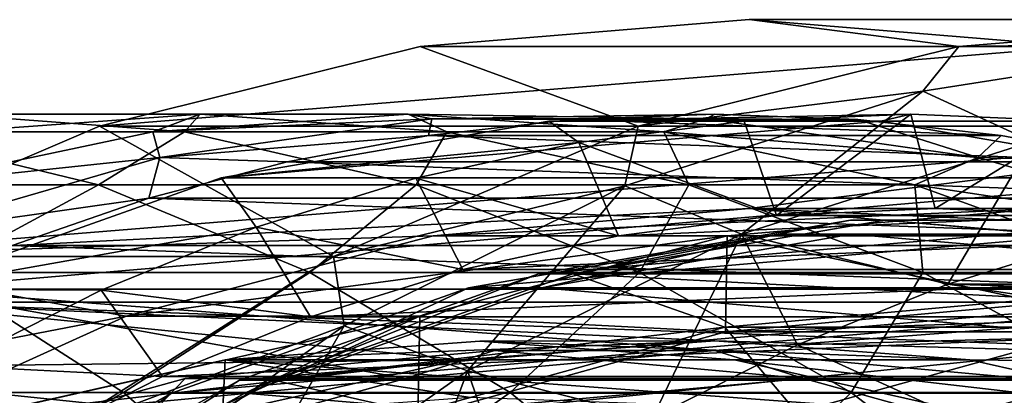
# Model space of a CAD drawing. Header units: metres. Extents: x 26 to 263, y -109 to 109.
# Tile 765 of 771: x 244.32 to 249.52, y 9.51 to 11.5. Entities that reach past the tile are written whole.
import ezdxf

# ---------------------------------------------------------------- set-up
doc = ezdxf.new("R2010")
doc.units = ezdxf.units.M
doc.layers.add('solid_500750', color=7, linetype='CONTINUOUS')

msp = doc.modelspace()

# ---------------------------------------------------------------- linework, layer by layer
at = {"layer": 'solid_500750'}
for points in [[(249.910812, 11.35842, 97.789322), (248.173386, 11.5, 97.323845), (246.435944, 11.35842, 96.858368)], [(249.282272, 11.358416, 86.233002), (246.435944, 11.35842, 96.858368), (248.173386, 11.5, 97.323845)], [(251.019989, 11.5, 86.698555), (248.173386, 11.5, 97.323845), (249.910812, 11.35842, 97.789322)], [(251.019989, 11.5, 86.698555), (249.282272, 11.358416, 86.233002), (248.173386, 11.5, 97.323845)], [(250.719238, 11.376623, 84.526688), (249.282272, 11.358416, 86.233002), (251.019989, 11.5, 86.698555)], [(249.910812, 11.35842, 97.789322), (246.435944, 11.35842, 96.858368), (244.740601, 10.93705, 96.404175)], [(247.587357, 10.93715, 85.778915), (244.740601, 10.93705, 96.404175), (246.435944, 11.35842, 96.858368)], [(251.606155, 10.93705, 98.243515), (249.910812, 11.35842, 97.789322), (244.740601, 10.93705, 96.404175)], [(249.282272, 11.358416, 86.233002), (247.587357, 10.93715, 85.778915), (246.435944, 11.35842, 96.858368)], [(249.090591, 11.122488, 84.090363), (247.587357, 10.93715, 85.778915), (249.282272, 11.358416, 86.233002)], [(250.719238, 11.376623, 84.526688), (249.090591, 11.122488, 84.090363), (249.282272, 11.358416, 86.233002)], [(249.669083, 10.854959, 82.167046), (249.090591, 11.122488, 84.090363), (250.719238, 11.376623, 84.526688)], [(249.090591, 11.122488, 84.090363), (247.516724, 10.619896, 83.668709), (247.587357, 10.93715, 85.778915)], [(248.133072, 10.364456, 81.755539), (247.516724, 10.619896, 83.668709), (249.090591, 11.122488, 84.090363)], [(249.669083, 10.854959, 82.167046), (248.133072, 10.364456, 81.755539), (249.090591, 11.122488, 84.090363)], [(245.19046, 10.905893, 109.516731), (243.94606, 11, 108.800507), (243.577972, 10.905893, 112.055077)], [(245.273209, 11, 106.242455), (243.94606, 11, 108.800507), (245.19046, 10.905893, 109.516731)], [(245.273209, 11, 106.242455), (243.971069, 10.905893, 105.637527), (243.94606, 11, 108.800507)], [(245.022156, 10.905893, 103.089363), (243.971069, 10.905893, 105.637527), (245.273209, 11, 106.242455)], [(246.372101, 11, 103.578377), (245.022156, 10.905893, 103.089363), (245.273209, 11, 106.242455)], [(246.495911, 10.974357, 100.68441), (245.022156, 10.905893, 103.089363), (246.372101, 11, 103.578377)], [(246.575333, 10.905893, 106.847389), (245.273209, 11, 106.242455), (245.19046, 10.905893, 109.516731)], [(246.372101, 11, 103.578377), (245.273209, 11, 106.242455), (246.575333, 10.905893, 106.847389)], [(247.722046, 10.905893, 104.067398), (246.372101, 11, 103.578377), (246.575333, 10.905893, 106.847389)], [(247.946106, 10.974357, 101.072929), (246.372101, 11, 103.578377), (247.722046, 10.905893, 104.067398)], [(247.946106, 10.974357, 101.072929), (246.495911, 10.974357, 100.68441), (246.372101, 11, 103.578377)], [(247.992233, 11, 98), (246.495911, 10.974357, 100.68441), (247.946106, 10.974357, 101.072929)], [(247.23584, 10.971601, 97.797356), (246.495911, 10.974357, 100.68441), (247.992233, 11, 98)], [(249.027634, 11, 94.13633), (247.114944, 10.962421, 97.764969), (248.869507, 10.962421, 98.235031)], [(249.027634, 11, 94.13633), (248.147964, 10.962259, 93.900658), (247.114944, 10.962421, 97.764969)], [(247.23584, 10.971601, 97.797356), (247.992233, 11, 98), (248.748611, 10.971601, 98.202644)], [(247.992233, 11, 98), (247.946106, 10.974357, 101.072929), (248.748611, 10.971601, 98.202644)], [(249.027634, 11, 94.13633), (248.317612, 10.463987, 93.428474), (248.147964, 10.962259, 93.900658)], [(249.027634, 11, 94.13633), (249.156982, 10.499912, 93.653351), (248.317612, 10.463987, 93.428474)], [(249.907303, 10.962214, 94.372002), (249.027634, 11, 94.13633), (248.869507, 10.962421, 98.235031)], [(249.907303, 10.962214, 94.372002), (249.156982, 10.499912, 93.653351), (249.027634, 11, 94.13633)], [(251.606155, 10.93705, 98.243515), (244.740601, 10.93705, 96.404175), (243.130127, 10.246458, 95.97271)], [(245.976944, 10.246575, 85.347473), (243.130127, 10.246458, 95.97271), (244.740601, 10.93705, 96.404175)], [(248.173386, 10.5, 97.323845), (251.606155, 10.93705, 98.243515), (243.130127, 10.246458, 95.97271)], [(247.587357, 10.93715, 85.778915), (245.976944, 10.246575, 85.347473), (244.740601, 10.93705, 96.404175)], [(246.495911, 10.974357, 100.68441), (245.059235, 10.769925, 100.299507), (245.022156, 10.905893, 103.089363)], [(246.478912, 10.887297, 97.594566), (245.059235, 10.769925, 100.299507), (246.495911, 10.974357, 100.68441)], [(248.869507, 10.962421, 98.235031), (247.114944, 10.962421, 97.764969), (245.383804, 10.663381, 97.301178)], [(247.274353, 10.849258, 93.666611), (245.383804, 10.663381, 97.301178), (247.114944, 10.962421, 97.764969)], [(250.600662, 10.663381, 98.698822), (248.869507, 10.962421, 98.235031), (245.383804, 10.663381, 97.301178)], [(247.516724, 10.619896, 83.668709), (245.976944, 10.246575, 85.347473), (247.587357, 10.93715, 85.778915)], [(246.478912, 10.887297, 97.594566), (246.495911, 10.974357, 100.68441), (247.23584, 10.971601, 97.797356)], [(246.478912, 10.887297, 97.594566), (247.23584, 10.971601, 97.797356), (249.505539, 10.887297, 98.405434)], [(248.147964, 10.962259, 93.900658), (247.274353, 10.849258, 93.666611), (247.114944, 10.962421, 97.764969)], [(247.23584, 10.971601, 97.797356), (248.748611, 10.971601, 98.202644), (249.505539, 10.887297, 98.405434)], [(248.147964, 10.962259, 93.900658), (248.317612, 10.463987, 93.428474), (247.274353, 10.849258, 93.666611)], [(249.382782, 10.769925, 101.457832), (247.946106, 10.974357, 101.072929), (247.722046, 10.905893, 104.067398)], [(248.748611, 10.971601, 98.202644), (247.946106, 10.974357, 101.072929), (249.382782, 10.769925, 101.457832)], [(249.8423, 10.356841, 97.770966), (251.606155, 10.93705, 98.243515), (248.173386, 10.5, 97.323845)], [(248.748611, 10.971601, 98.202644), (249.382782, 10.769925, 101.457832), (249.505539, 10.887297, 98.405434)], [(249.907303, 10.962214, 94.372002), (248.869507, 10.962421, 98.235031), (250.600662, 10.663381, 98.698822)], [(249.907303, 10.962214, 94.372002), (249.996353, 10.463949, 93.878227), (249.156982, 10.499912, 93.653351)], [(244.734985, 10.625184, 112.863068), (243.577972, 10.905893, 112.055077), (242.832291, 10.625184, 115.348915)], [(245.19046, 10.905893, 109.516731), (243.577972, 10.905893, 112.055077), (244.734985, 10.625184, 112.863068)], [(245.022156, 10.905893, 103.089363), (243.695313, 10.625184, 102.608711), (243.971069, 10.905893, 105.637527)], [(245.059235, 10.769925, 100.299507), (243.695313, 10.625184, 102.608711), (245.022156, 10.905893, 103.089363)], [(246.413559, 10.625184, 110.220703), (245.19046, 10.905893, 109.516731), (244.734985, 10.625184, 112.863068)], [(245.732895, 10.748423, 97.394707), (245.059235, 10.769925, 100.299507), (246.478912, 10.887297, 97.594566)], [(246.575333, 10.905893, 106.847389), (245.19046, 10.905893, 109.516731), (246.413559, 10.625184, 110.220703)], [(245.732895, 10.748423, 97.394707), (246.478912, 10.887297, 97.594566), (250.251572, 10.748423, 98.605293)], [(247.855179, 10.625184, 107.441963), (246.575333, 10.905893, 106.847389), (246.413559, 10.625184, 110.220703)], [(246.478912, 10.887297, 97.594566), (249.505539, 10.887297, 98.405434), (250.251572, 10.748423, 98.605293)], [(247.722046, 10.905893, 104.067398), (246.575333, 10.905893, 106.847389), (247.855179, 10.625184, 107.441963)], [(249.048889, 10.625184, 104.54805), (247.722046, 10.905893, 104.067398), (247.855179, 10.625184, 107.441963)], [(249.382782, 10.769925, 101.457832), (247.722046, 10.905893, 104.067398), (249.048889, 10.625184, 104.54805)], [(249.505539, 10.887297, 98.405434), (249.382782, 10.769925, 101.457832), (250.251572, 10.748423, 98.605293)], [(247.274353, 10.849258, 93.666611), (246.412781, 10.66177, 93.435791), (245.383804, 10.663381, 97.301178)], [(247.274353, 10.849258, 93.666611), (247.483017, 10.355981, 93.20488), (246.412781, 10.66177, 93.435791)], [(247.274353, 10.849258, 93.666611), (248.317612, 10.463987, 93.428474), (247.483017, 10.355981, 93.20488)], [(249.669083, 10.854959, 82.167046), (249.223434, 10.101008, 80.005646), (248.133072, 10.364456, 81.755539)], [(249.669083, 10.854959, 82.167046), (250.040375, 10.352732, 80.22451), (249.223434, 10.101008, 80.005646)], [(245.059235, 10.769925, 100.299507), (243.662811, 10.36487, 99.925392), (243.695313, 10.625184, 102.608711)], [(245.000595, 10.554558, 97.198509), (243.662811, 10.36487, 99.925392), (245.059235, 10.769925, 100.299507)], [(245.000595, 10.554558, 97.198509), (245.059235, 10.769925, 100.299507), (245.732895, 10.748423, 97.394707)], [(245.000595, 10.554558, 97.198509), (245.732895, 10.748423, 97.394707), (250.983871, 10.554558, 98.801491)], [(245.732895, 10.748423, 97.394707), (250.251572, 10.748423, 98.605293), (250.983871, 10.554558, 98.801491)], [(250.779205, 10.36487, 101.83194), (249.382782, 10.769925, 101.457832), (249.048889, 10.625184, 104.54805)], [(250.251572, 10.748423, 98.605293), (249.382782, 10.769925, 101.457832), (250.779205, 10.36487, 101.83194)], [(244.734985, 10.625184, 112.863068), (242.832291, 10.625184, 115.348915), (243.87706, 10.162675, 116.223503)], [(250.600662, 10.663381, 98.698822), (245.383804, 10.663381, 97.301178), (243.724045, 10.073453, 96.856514)], [(245.569153, 10.401077, 93.20977), (243.724045, 10.073453, 96.856514), (245.383804, 10.663381, 97.301178)], [(252.260422, 10.073453, 99.143486), (250.600662, 10.663381, 98.698822), (243.724045, 10.073453, 96.856514)], [(245.852066, 10.162675, 113.643173), (244.734985, 10.625184, 112.863068), (243.87706, 10.162675, 116.223503)], [(246.413559, 10.625184, 110.220703), (244.734985, 10.625184, 112.863068), (245.852066, 10.162675, 113.643173)], [(246.412781, 10.66177, 93.435791), (245.569153, 10.401077, 93.20977), (245.383804, 10.663381, 97.301178)], [(246.412781, 10.66177, 93.435791), (246.661316, 10.177155, 92.984741), (245.569153, 10.401077, 93.20977)], [(247.594437, 10.162675, 110.900375), (246.413559, 10.625184, 110.220703), (245.852066, 10.162675, 113.643173)], [(247.516724, 10.619896, 83.668709), (246.032806, 9.880072, 83.271149), (245.976944, 10.246575, 85.347473)], [(246.684845, 9.642426, 81.367538), (246.032806, 9.880072, 83.271149), (247.516724, 10.619896, 83.668709)], [(246.412781, 10.66177, 93.435791), (247.483017, 10.355981, 93.20488), (246.661316, 10.177155, 92.984741)], [(247.855179, 10.625184, 107.441963), (246.413559, 10.625184, 110.220703), (247.594437, 10.162675, 110.900375)], [(248.133072, 10.364456, 81.755539), (246.684845, 9.642426, 81.367538), (247.516724, 10.619896, 83.668709)], [(249.090866, 10.162675, 108.016022), (247.855179, 10.625184, 107.441963), (247.594437, 10.162675, 110.900375)], [(249.048889, 10.625184, 104.54805), (247.855179, 10.625184, 107.441963), (249.090866, 10.162675, 108.016022)], [(250.329941, 10.162675, 105.012108), (249.048889, 10.625184, 104.54805), (249.090866, 10.162675, 108.016022)], [(250.779205, 10.36487, 101.83194), (249.048889, 10.625184, 104.54805), (250.329941, 10.162675, 105.012108)], [(244.278442, 10.305557, 97.005043), (243.662811, 10.36487, 99.925392), (245.000595, 10.554558, 97.198509)], [(244.278442, 10.305557, 97.005043), (245.000595, 10.554558, 97.198509), (251.706009, 10.305557, 98.994957)], [(245.000595, 10.554558, 97.198509), (250.983871, 10.554558, 98.801491), (251.706009, 10.305557, 98.994957)], [(246.504456, 10.356841, 96.876724), (248.173386, 10.5, 97.323845), (243.130127, 10.246458, 95.97271)], [(249.726074, 10.5, 91.528236), (248.173386, 10.5, 97.323845), (246.504456, 10.356841, 96.876724)], [(248.057129, 10.356848, 91.0811), (249.726074, 10.5, 91.528236), (246.504456, 10.356841, 96.876724)], [(247.483017, 10.355981, 93.20488), (248.317612, 10.463987, 93.428474), (249.996353, 10.463949, 93.878227)], [(247.483017, 10.355981, 93.20488), (249.996353, 10.463949, 93.878227), (250.830933, 10.355905, 94.101814)], [(248.057129, 10.356848, 91.0811), (249.726074, 10, 91.528236), (249.726074, 10.5, 91.528236)], [(251.395035, 10.356848, 91.975365), (249.8423, 10.356841, 97.770966), (248.173386, 10.5, 97.323845)], [(251.395035, 10.356848, 91.975365), (248.173386, 10.5, 97.323845), (249.726074, 10.5, 91.528236)], [(248.317612, 10.463987, 93.428474), (249.156982, 10.499912, 93.653351), (249.996353, 10.463949, 93.878227)], [(248.709137, 10.439163, 91.980476), (247.24234, 10.154499, 90.862816), (247.061188, 10.154499, 91.538971)], [(250.380722, 10.439163, 92.428299), (248.709137, 10.439163, 91.980476), (247.061188, 10.154499, 91.538971)], [(252.028671, 10.154499, 92.869804), (250.380722, 10.439163, 92.428299), (247.061188, 10.154499, 91.538971)], [(247.24234, 10.154499, 90.862816), (248.890289, 10.439163, 91.304321), (252.209808, 10.154499, 92.193649)], [(248.709137, 10.439163, 91.980476), (248.890289, 10.439163, 91.304321), (247.24234, 10.154499, 90.862816)], [(250.380722, 10.439163, 92.428299), (248.890289, 10.439163, 91.304321), (248.709137, 10.439163, 91.980476)], [(248.890289, 10.439163, 91.304321), (250.561859, 10.439163, 91.752144), (252.209808, 10.154499, 92.193649)], [(250.380722, 10.439163, 92.428299), (250.561859, 10.439163, 91.752144), (248.890289, 10.439163, 91.304321)], [(244.880569, 9.931141, 96.441673), (246.504456, 10.356841, 96.876724), (243.130127, 10.246458, 95.97271)], [(245.569153, 10.401077, 93.20977), (244.749237, 10.06896, 92.990105), (243.724045, 10.073453, 96.856514)], [(245.569153, 10.401077, 93.20977), (245.855423, 9.928183, 92.768829), (244.749237, 10.06896, 92.990105)], [(248.057129, 10.356848, 91.0811), (246.504456, 10.356841, 96.876724), (244.880569, 9.931141, 96.441673)], [(248.057129, 10.356848, 91.0811), (244.880569, 9.931141, 96.441673), (246.433411, 9.931212, 90.646095)], [(245.569153, 10.401077, 93.20977), (246.661316, 10.177155, 92.984741), (245.855423, 9.928183, 92.768829)], [(248.057129, 10.356848, 91.0811), (246.433411, 9.931212, 90.646095), (248.049194, 9.848113, 91.078979)], [(246.661316, 10.177155, 92.984741), (247.483017, 10.355981, 93.20488), (250.830933, 10.355905, 94.101814)], [(246.661316, 10.177155, 92.984741), (250.830933, 10.355905, 94.101814), (251.652618, 10.177041, 94.32196)], [(248.133072, 10.364456, 81.755539), (247.663025, 9.392394, 79.587601), (246.684845, 9.642426, 81.367538)], [(249.986511, 10.364367, 93.875587), (248.327011, 10.364367, 93.430992), (246.690262, 10.08159, 92.992493)], [(247.07843, 10.08159, 91.543587), (246.690262, 10.08159, 92.992493), (248.327011, 10.364367, 93.430992)], [(251.62326, 10.08159, 94.314087), (249.986511, 10.364367, 93.875587), (246.690262, 10.08159, 92.992493)], [(247.07843, 10.08159, 91.543587), (248.327011, 10.364367, 93.430992), (248.715179, 10.364367, 91.982086)], [(247.07843, 10.08159, 91.543587), (248.715179, 10.364367, 91.982086), (252.011429, 10.08159, 92.865189)], [(248.133072, 10.364456, 81.755539), (248.428604, 9.779906, 79.792702), (247.663025, 9.392394, 79.587601)], [(248.057129, 10.356848, 91.0811), (248.049194, 9.848113, 91.078979), (249.726074, 10, 91.528236)], [(248.133072, 10.364456, 81.755539), (249.223434, 10.101008, 80.005646), (248.428604, 9.779906, 79.792702)], [(248.715179, 10.364367, 91.982086), (248.327011, 10.364367, 93.430992), (249.986511, 10.364367, 93.875587)], [(248.715179, 10.364367, 91.982086), (249.986511, 10.364367, 93.875587), (250.37468, 10.364367, 92.426682)], [(248.715179, 10.364367, 91.982086), (250.37468, 10.364367, 92.426682), (252.011429, 10.08159, 92.865189)], [(243.577118, 10.005305, 96.817154), (244.278442, 10.305557, 97.005043), (252.407333, 10.005305, 99.182846)], [(244.278442, 10.305557, 97.005043), (251.706009, 10.305557, 98.994957), (252.407333, 10.005305, 99.182846)], [(249.223434, 10.101008, 80.005646), (250.040375, 10.352732, 80.22451), (255.921951, 10.101008, 81.80024)], [(244.880569, 9.931141, 96.441673), (243.130127, 10.246458, 95.97271), (241.644379, 9.303867, 95.574661)], [(244.490723, 9.303696, 84.949303), (241.644379, 9.303867, 95.574661), (243.130127, 10.246458, 95.97271)], [(245.976944, 10.246575, 85.347473), (244.490723, 9.303696, 84.949303), (243.130127, 10.246458, 95.97271)], [(246.032806, 9.880072, 83.271149), (244.490723, 9.303696, 84.949303), (245.976944, 10.246575, 85.347473)], [(244.866577, 9.526279, 117.051865), (243.87706, 10.162675, 116.223503), (242.597931, 9.526279, 119.533218)], [(245.852066, 10.162675, 113.643173), (243.87706, 10.162675, 116.223503), (244.866577, 9.526279, 117.051865)], [(246.910095, 9.526279, 114.382042), (245.852066, 10.162675, 113.643173), (244.866577, 9.526279, 117.051865)], [(247.061188, 10.154499, 91.538971), (245.661774, 9.592728, 90.439369), (245.480637, 9.592728, 91.115524)], [(252.028671, 10.154499, 92.869804), (247.061188, 10.154499, 91.538971), (245.480637, 9.592728, 91.115524)], [(253.609222, 9.592728, 93.293251), (252.028671, 10.154499, 92.869804), (245.480637, 9.592728, 91.115524)], [(248.044647, 9.872663, 91.077759), (245.661774, 9.592728, 90.439369), (247.24234, 10.154499, 90.862816)], [(247.061188, 10.154499, 91.538971), (247.24234, 10.154499, 90.862816), (245.661774, 9.592728, 90.439369)], [(247.594437, 10.162675, 110.900375), (245.852066, 10.162675, 113.643173), (246.910095, 9.526279, 114.382042)], [(245.855423, 9.928183, 92.768829), (246.661316, 10.177155, 92.984741), (251.652618, 10.177041, 94.32196)], [(245.855423, 9.928183, 92.768829), (251.652618, 10.177041, 94.32196), (252.458511, 9.928032, 94.537865)], [(248.712891, 9.526279, 111.544121), (247.594437, 10.162675, 110.900375), (246.910095, 9.526279, 114.382042)], [(249.726074, 10.025, 91.528236), (247.24234, 10.154499, 90.862816), (252.209808, 10.154499, 92.193649)], [(249.726074, 10.025, 91.528236), (248.044647, 9.872663, 91.077759), (247.24234, 10.154499, 90.862816)], [(249.090866, 10.162675, 108.016022), (247.594437, 10.162675, 110.900375), (248.712891, 9.526279, 111.544121)], [(250.261215, 9.526279, 108.559731), (249.090866, 10.162675, 108.016022), (248.712891, 9.526279, 111.544121)], [(250.329941, 10.162675, 105.012108), (249.090866, 10.162675, 108.016022), (250.261215, 9.526279, 108.559731)], [(248.428604, 9.779906, 79.792702), (249.223434, 10.101008, 80.005646), (250.89563, 9.848072, 80.453644)], [(249.223434, 10.101008, 80.005646), (252.572693, 10, 80.902946), (250.89563, 9.848072, 80.453644)], [(249.223434, 10.101008, 80.005646), (255.921951, 10.101008, 81.80024), (252.572693, 10, 80.902946)], [(243.724045, 10.073453, 96.856514), (242.180908, 9.208921, 96.443092), (246.356979, 9.601898, 97.561905)], [(243.724045, 10.073453, 96.856514), (246.356979, 9.601898, 97.561905), (247.992233, 9.749969, 98)], [(252.260422, 10.073453, 99.143486), (243.724045, 10.073453, 96.856514), (247.992233, 9.749969, 98)], [(244.749237, 10.06896, 92.990105), (243.958664, 9.667695, 92.778305), (243.724045, 10.073453, 96.856514)], [(244.749237, 10.06896, 92.990105), (245.072998, 9.611146, 92.559212), (243.958664, 9.667695, 92.778305)], [(244.749237, 10.06896, 92.990105), (245.855423, 9.928183, 92.768829), (245.072998, 9.611146, 92.559212)], [(251.62326, 10.08159, 94.314087), (246.690262, 10.08159, 92.992493), (245.121109, 9.523879, 92.572105)], [(245.509277, 9.523879, 91.123199), (245.121109, 9.523879, 92.572105), (246.690262, 10.08159, 92.992493)], [(253.192398, 9.523879, 94.734482), (251.62326, 10.08159, 94.314087), (245.121109, 9.523879, 92.572105)], [(245.509277, 9.523879, 91.123199), (246.690262, 10.08159, 92.992493), (247.07843, 10.08159, 91.543587)], [(245.509277, 9.523879, 91.123199), (247.07843, 10.08159, 91.543587), (253.580582, 9.523879, 93.285576)], [(247.07843, 10.08159, 91.543587), (252.011429, 10.08159, 92.865189), (253.580582, 9.523879, 93.285576)], [(252.260422, 10.073453, 99.143486), (247.992233, 9.749969, 98), (249.627472, 9.601898, 98.438095)], [(246.643997, 9.699592, 97.638794), (242.901901, 9.655141, 96.636253), (243.577118, 10.005305, 96.817154)], [(243.577118, 10.005305, 96.817154), (252.407333, 10.005305, 99.182846), (253.08255, 9.655141, 99.363747)], [(247.992233, 9.8, 98), (243.577118, 10.005305, 96.817154), (253.08255, 9.655141, 99.363747)], [(247.992233, 9.8, 98), (246.643997, 9.699592, 97.638794), (243.577118, 10.005305, 96.817154)], [(250.056595, 9.872698, 83.567589), (248.044647, 9.872663, 91.077759), (249.726074, 10.025, 91.528236)], [(248.049194, 9.848113, 91.078979), (250.89563, 9.848072, 80.453644), (252.572693, 10, 80.902946)], [(249.726074, 10, 91.528236), (248.049194, 9.848113, 91.078979), (252.572693, 10, 80.902946)], [(243.346268, 9.234417, 96.030617), (244.880569, 9.931141, 96.441673), (241.644379, 9.303867, 95.574661)], [(246.433411, 9.931212, 90.646095), (244.880569, 9.931141, 96.441673), (243.346268, 9.234417, 96.030617)], [(246.433411, 9.931212, 90.646095), (243.346268, 9.234417, 96.030617), (244.899307, 9.234616, 90.235092)], [(246.433411, 9.931212, 90.646095), (244.899307, 9.234616, 90.235092), (246.422531, 9.396883, 90.643181)], [(245.072998, 9.611146, 92.559212), (245.855423, 9.928183, 92.768829), (252.458511, 9.928032, 94.537865)], [(245.072998, 9.611146, 92.559212), (252.458511, 9.928032, 94.537865), (253.240921, 9.61096, 94.747475)], [(246.433411, 9.931212, 90.646095), (246.422531, 9.396883, 90.643181), (248.049194, 9.848113, 91.078979)], [(246.032806, 9.880072, 83.271149), (244.671951, 8.919543, 82.906563), (244.490723, 9.303696, 84.949303)], [(245.35672, 8.705002, 81.011726), (244.671951, 8.919543, 82.906563), (246.032806, 9.880072, 83.271149)], [(246.684845, 9.642426, 81.367538), (245.35672, 8.705002, 81.011726), (246.032806, 9.880072, 83.271149)], [(248.044647, 9.872663, 91.077759), (246.413925, 9.420334, 90.640877), (245.661774, 9.592728, 90.439369)], [(248.426163, 9.420419, 83.130783), (246.413925, 9.420334, 90.640877), (248.044647, 9.872663, 91.077759)], [(248.049194, 9.848113, 91.078979), (246.422531, 9.396883, 90.643181), (250.89563, 9.848072, 80.453644)], [(246.422531, 9.396883, 90.643181), (249.268768, 9.39678, 80.017792), (250.89563, 9.848072, 80.453644)], [(248.426163, 9.420419, 83.130783), (248.044647, 9.872663, 91.077759), (250.056595, 9.872698, 83.567589)], [(248.426163, 9.420419, 83.130783), (250.056595, 9.872698, 83.567589), (249.030045, 8.457233, 82.231422)], [(248.428604, 9.779906, 79.792702), (250.89563, 9.848072, 80.453644), (249.268768, 9.39678, 80.017792)], [(250.056595, 9.872698, 83.567589), (250.493774, 8.86327, 82.623566), (249.030045, 8.457233, 82.231422)], [(245.404404, 9.700388, 102.27597), (246.643997, 9.699592, 97.638794), (247.992233, 9.8, 98)], [(245.404404, 9.700388, 102.27597), (247.992233, 9.8, 98), (246.750076, 9.79922, 102.63649)], [(245.404404, 9.700388, 102.27597), (246.750076, 9.79922, 102.63649), (248.095749, 9.700388, 102.997009)], [(246.750076, 9.79922, 102.63649), (247.992233, 9.8, 98), (249.340454, 9.699592, 98.361206)], [(246.750076, 9.79922, 102.63649), (249.340454, 9.699592, 98.361206), (248.095749, 9.700388, 102.997009)], [(249.340454, 9.699592, 98.361206), (247.992233, 9.8, 98), (253.08255, 9.655141, 99.363747)], [(248.462952, 9.601898, 102.784805), (246.827713, 9.749969, 102.34671), (245.192459, 9.601898, 101.908615)], [(246.356979, 9.601898, 97.561905), (245.192459, 9.601898, 101.908615), (246.827713, 9.749969, 102.34671)], [(247.992233, 9.749969, 98), (246.356979, 9.601898, 97.561905), (246.827713, 9.749969, 102.34671)], [(247.992233, 9.749969, 98), (246.827713, 9.749969, 102.34671), (248.462952, 9.601898, 102.784805)], [(247.663025, 9.392394, 79.587601), (248.428604, 9.779906, 79.792702), (249.268768, 9.39678, 80.017792)], [(249.627472, 9.601898, 98.438095), (247.992233, 9.749969, 98), (248.462952, 9.601898, 102.784805)], [(246.643997, 9.699592, 97.638794), (245.32695, 9.403152, 97.28595), (242.901901, 9.655141, 96.636253)], [(244.081604, 9.401954, 101.921585), (245.404404, 9.700388, 102.27597), (245.390442, 9.402629, 102.272232)], [(244.081604, 9.401954, 101.921585), (246.643997, 9.699592, 97.638794), (245.404404, 9.700388, 102.27597)], [(244.081604, 9.401954, 101.921585), (245.32695, 9.403152, 97.28595), (246.643997, 9.699592, 97.638794)], [(245.404404, 9.700388, 102.27597), (246.700348, 9.5, 102.623169), (245.390442, 9.402629, 102.272232)], [(245.404404, 9.700388, 102.27597), (249.418533, 9.401954, 103.351395), (246.700348, 9.5, 102.623169)], [(245.404404, 9.700388, 102.27597), (248.095749, 9.700388, 102.997009), (249.418533, 9.401954, 103.351395)], [(248.095749, 9.700388, 102.997009), (249.340454, 9.699592, 98.361206), (250.657516, 9.403152, 98.71405)], [(248.095749, 9.700388, 102.997009), (250.657516, 9.403152, 98.71405), (249.418533, 9.401954, 103.351395)], [(250.657516, 9.403152, 98.71405), (249.340454, 9.699592, 98.361206), (253.08255, 9.655141, 99.363747)], [(245.32695, 9.403152, 97.28595), (242.247711, 9.252996, 96.460991), (242.901901, 9.655141, 96.636253)], [(243.958664, 9.667695, 92.778305), (245.072998, 9.611146, 92.559212), (244.31871, 9.228377, 92.357132)], [(246.684845, 9.642426, 81.367538), (246.236374, 8.427451, 79.205383), (245.35672, 8.705002, 81.011726)], [(246.684845, 9.642426, 81.367538), (246.93071, 8.940717, 79.391403), (246.236374, 8.427451, 79.205383)], [(246.684845, 9.642426, 81.367538), (247.663025, 9.392394, 79.587601), (246.93071, 8.940717, 79.391403)], [(242.180908, 9.208921, 96.443092), (244.770966, 9.161921, 97.136993), (246.356979, 9.601898, 97.561905)], [(248.462952, 9.601898, 102.784805), (245.192459, 9.601898, 101.908615), (243.606445, 9.161921, 101.483704)], [(244.770966, 9.161921, 97.136993), (243.606445, 9.161921, 101.483704), (245.192459, 9.601898, 101.908615)], [(250.048965, 9.161921, 103.209717), (248.462952, 9.601898, 102.784805), (243.606445, 9.161921, 101.483704)], [(245.480637, 9.592728, 91.115524), (244.191727, 8.769137, 90.045532), (244.01059, 8.769137, 90.721687)], [(253.609222, 9.592728, 93.293251), (245.480637, 9.592728, 91.115524), (244.01059, 8.769137, 90.721687)], [(255.079269, 8.769137, 93.687088), (253.609222, 9.592728, 93.293251), (244.01059, 8.769137, 90.721687)], [(246.413925, 9.420334, 90.640877), (244.191727, 8.769137, 90.045532), (245.661774, 9.592728, 90.439369)], [(245.480637, 9.592728, 91.115524), (245.661774, 9.592728, 90.439369), (244.191727, 8.769137, 90.045532)], [(244.31871, 9.228377, 92.357132), (245.072998, 9.611146, 92.559212), (253.240921, 9.61096, 94.747475)], [(244.31871, 9.228377, 92.357132), (253.240921, 9.61096, 94.747475), (253.995193, 9.228156, 94.949554)], [(246.356979, 9.601898, 97.561905), (244.770966, 9.161921, 97.136993), (245.192459, 9.601898, 101.908615)], [(249.627472, 9.601898, 98.438095), (248.462952, 9.601898, 102.784805), (250.048965, 9.161921, 103.209717)], [(244.866577, 9.526279, 117.051865), (242.597931, 9.526279, 119.533218), (243.444809, 8.726887, 120.378273)], [(245.783951, 8.726887, 117.819817), (244.866577, 9.526279, 117.051865), (243.444809, 8.726887, 120.378273)], [(253.192398, 9.523879, 94.734482), (245.121109, 9.523879, 92.572105), (243.662445, 8.706651, 92.181313)], [(244.050629, 8.706651, 90.732407), (243.662445, 8.706651, 92.181313), (245.121109, 9.523879, 92.572105)], [(254.651062, 8.706651, 95.125267), (253.192398, 9.523879, 94.734482), (243.662445, 8.706651, 92.181313)], [(244.050629, 8.706651, 90.732407), (245.121109, 9.523879, 92.572105), (245.509277, 9.523879, 91.123199)], [(244.050629, 8.706651, 90.732407), (245.509277, 9.523879, 91.123199), (255.039246, 8.706651, 93.676361)], [(246.910095, 9.526279, 114.382042), (244.866577, 9.526279, 117.051865), (245.783951, 8.726887, 117.819817)], [(245.509277, 9.523879, 91.123199), (253.580582, 9.523879, 93.285576), (255.039246, 8.706651, 93.676361)], [(247.890961, 8.726887, 115.067032), (246.910095, 9.526279, 114.382042), (245.783951, 8.726887, 117.819817)], [(248.712891, 9.526279, 111.544121), (246.910095, 9.526279, 114.382042), (247.890961, 8.726887, 115.067032)], [(249.749786, 8.726887, 112.140915), (248.712891, 9.526279, 111.544121), (247.890961, 8.726887, 115.067032)], [(250.261215, 9.526279, 108.559731), (248.712891, 9.526279, 111.544121), (249.749786, 8.726887, 112.140915)]]:
    msp.add_3dface(points, dxfattribs=at)

doc.saveas('drawing.dxf')
